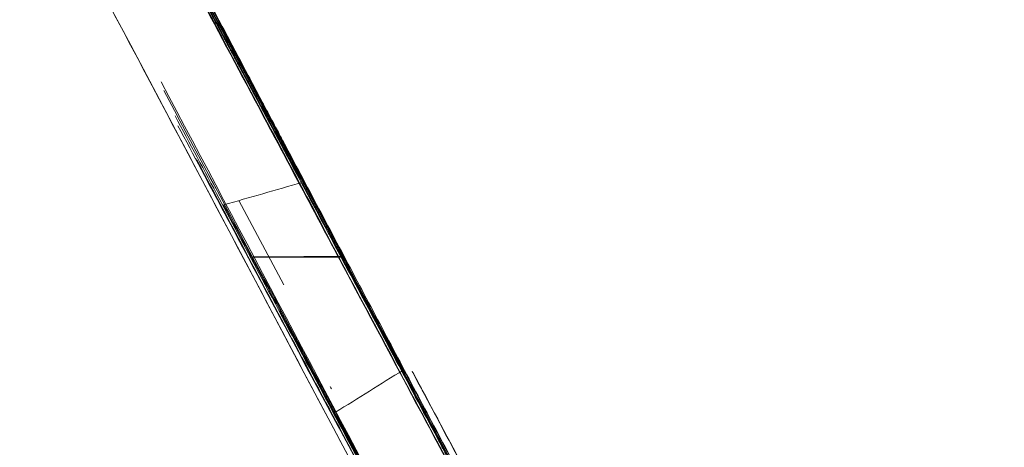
# Model space of a CAD drawing. Header units: millimetres. Extents: x -10 to 594, y 0 to 420.
# Tile 27 of 656: x 166.133 to 166.2117, y 50.2377 to 50.2719. Entities that reach past the tile are written whole.
import ezdxf

# ---------------------------------------------------------------- set-up
doc = ezdxf.new("R2010")
doc.units = ezdxf.units.MM
doc.layers.add('1', color=7, linetype='Continuous', true_color=0xffffff)

msp = doc.modelspace()

# ---------------------------------------------------------------- linework, layer by layer
at = {"layer": '1', "color": 155, "linetype": 'Continuous', "lineweight": 18}
msp.add_line((166.154108, 50.25073), (166.150513, 50.25746), dxfattribs=at)
for points, knots in [([(166.34648, 48.650572), (166.267545, 48.798879), (166.110732, 49.093856), (165.81123, 49.657972), (165.481888, 50.278515), (165.213489, 50.782734), (165.149557, 50.902466), (165.149558, 50.902464)], [0, 0, 0, 0, 0.125, 0.25, 0.5, 0.75, 1, 1, 1, 1]), ([(165.149558, 50.902464), (165.149662, 50.90227), (165.213634, 50.782461), (165.481888, 50.278515), (165.81123, 49.657972), (166.110732, 49.093856), (166.267545, 48.798879), (166.34648, 48.650572)], [0, 0, 0, 0, 0.249695, 0.499797, 0.749898, 0.874949, 1, 1, 1, 1]), ([(166.360392, 48.656626), (166.281991, 48.804127), (166.126242, 49.097496), (165.82879, 49.658515), (165.501739, 50.275595), (165.235264, 50.776905), (165.171804, 50.895922), (165.171805, 50.89592)], [0, 0, 0, 0, 0.125, 0.25, 0.5, 0.75, 1, 1, 1, 1]), ([(165.171804, 50.895921), (165.171805, 50.89592), (165.235264, 50.776905), (165.501739, 50.275595), (165.82879, 49.658515), (166.126242, 49.097496), (166.281991, 48.804127), (166.360392, 48.656626)], [0, 0, 0, 0, 0.25, 0.5, 0.75, 0.875, 1, 1, 1, 1]), ([(165.824479, 50.867991), (165.824479, 50.86799), (165.825332, 50.866386), (165.82918, 50.859146), (165.835596, 50.847074), (165.844553, 50.830221), (165.855973, 50.80873), (165.86983, 50.782648), (165.886095, 50.752029), (165.904742, 50.716918), (165.925711, 50.677424), (165.948966, 50.633614), (165.974473, 50.58555), (166.002161, 50.533361), (166.031886, 50.477318), (166.063544, 50.417612), (166.097077, 50.354356), (166.132435, 50.287642), (166.169525, 50.217645), (166.208275, 50.144502), (166.248654, 50.068275), (166.290581, 49.989119), (166.333877, 49.907373), (166.378394, 49.823321), (166.424058, 49.737109), (166.47083, 49.648816), (166.518605, 49.558644), (166.567294, 49.46677), (166.616851, 49.373287), (166.651833, 49.30732), (166.671674, 49.269914), (166.676106, 49.26156), (166.680539, 49.253202), (166.684975, 49.244841), (166.689413, 49.236476), (166.693852, 49.228108), (166.698294, 49.219736), (166.702738, 49.211361), (166.707183, 49.202982), (166.711631, 49.194599), (166.716081, 49.186213), (166.720533, 49.177823), (166.724988, 49.16943), (166.729444, 49.161033), (166.733903, 49.152632), (166.738364, 49.144227), (166.742826, 49.135819), (166.747292, 49.127406), (166.751759, 49.11899), (166.756229, 49.110571), (166.760701, 49.102147), (166.765175, 49.09372), (166.769651, 49.085288), (166.77413, 49.076853), (166.778611, 49.068414), (166.783094, 49.059971), (166.78758, 49.051524), (166.792068, 49.043073), (166.796558, 49.034618), (166.801051, 49.026158), (166.805546, 49.017695), (166.810043, 49.009228), (166.814543, 49.000757), (166.819045, 48.992282), (166.82355, 48.983802), (166.828057, 48.975319), (166.832567, 48.966831), (166.837079, 48.958339), (166.841593, 48.949843), (166.84611, 48.941343), (166.85063, 48.932838), (166.855152, 48.924329), (166.859676, 48.915816), (166.864203, 48.907299), (166.868733, 48.898777), (166.871754, 48.893095), (166.873265, 48.890253)], [0, 0, 0, 0, 0.031081, 0.062158, 0.093305, 0.1246, 0.155888, 0.187056, 0.218181, 0.249337, 0.280514, 0.31167, 0.342879, 0.374214, 0.405539, 0.436746, 0.467909, 0.4991, 0.530268, 0.561397, 0.592563, 0.623843, 0.655121, 0.686287, 0.717423, 0.748611, 0.779829, 0.811039, 0.842328, 0.873781, 0.876531, 0.879279, 0.882027, 0.884774, 0.887519, 0.890264, 0.893008, 0.895752, 0.898494, 0.901236, 0.903978, 0.906719, 0.909459, 0.912199, 0.914939, 0.917678, 0.920417, 0.923156, 0.925895, 0.928633, 0.931372, 0.934111, 0.936849, 0.939588, 0.942328, 0.945067, 0.947807, 0.950547, 0.953288, 0.956029, 0.95877, 0.961513, 0.964256, 0.966999, 0.969744, 0.972489, 0.975235, 0.977982, 0.98073, 0.98348, 0.98623, 0.988981, 0.991734, 0.994488, 0.997243, 1, 1, 1, 1]), ([(166.873265, 48.890253), (166.803682, 49.021144), (166.665621, 49.281218), (166.402497, 49.777725), (166.114057, 50.322512), (165.879989, 50.763625), (165.824479, 50.867991), (165.824479, 50.86799)], [0, 0, 0, 0, 0.125, 0.25, 0.5, 0.75, 1, 1, 1, 1]), ([(165.010917, 50.862564), (165.010917, 50.862563), (165.076066, 50.741952), (165.349727, 50.233878), (165.685703, 49.608417), (165.991128, 49.039987), (166.150954, 48.742869), (166.231371, 48.593528)], [0, 0, 0, 0, 0.249998, 0.499996, 0.749994, 0.874994, 1, 1, 1, 1]), ([(166.231365, 48.593525), (166.150957, 48.742846), (165.991141, 49.039943), (165.685724, 49.608353), (165.349749, 50.233807), (165.076099, 50.741862), (165.010954, 50.862466), (165.010954, 50.862465)], [0, 0, 0, 0, 0.124994, 0.249995, 0.499996, 0.749998, 1, 1, 1, 1]), ([(164.995845, 50.83621), (164.995846, 50.83621), (165.060648, 50.716479), (165.333018, 50.211877), (165.667596, 49.590419), (165.971761, 49.025611), (166.130906, 48.730415), (166.210969, 48.582059)], [0, 0, 0, 0, 0.25, 0.5, 0.75, 0.875, 1, 1, 1, 1]), ([(166.210968, 48.582059), (166.130906, 48.730415), (165.97176, 49.025611), (165.667596, 49.590419), (165.333018, 50.211877), (165.060648, 50.716479), (164.993918, 50.839772), (164.99596, 50.835998), (164.996189, 50.835575)], [0, 0, 0, 0, 0.123168, 0.246336, 0.492672, 0.739007, 0.985343, 1, 1, 1, 1]), ([(166.397436, 48.662957), (166.324891, 48.799597), (166.180731, 49.071435), (165.90541, 49.591285), (165.603024, 50.162575), (165.357587, 50.625226), (165.299371, 50.734703), (165.299371, 50.734701)], [0, 0, 0, 0, 0.125, 0.25, 0.5, 0.75, 1, 1, 1, 1]), ([(165.299371, 50.734702), (165.299371, 50.734701), (165.357587, 50.625226), (165.603024, 50.162575), (165.90541, 49.591285), (166.180731, 49.071435), (166.324891, 48.799597), (166.397436, 48.662957)], [0, 0, 0, 0, 0.25, 0.5, 0.75, 0.875, 1, 1, 1, 1]), ([(165.290076, 50.636809), (165.290077, 50.636808), (165.346303, 50.531375), (165.583798, 50.08514), (165.876931, 49.533319), (166.137319, 49.043444), (166.269885, 48.794341), (166.333172, 48.675529)], [0, 0, 0, 0, 0.253116, 0.506233, 0.759349, 0.885908, 1, 1, 1, 1]), ([(166.333172, 48.675529), (166.269885, 48.794341), (166.137319, 49.043444), (165.876931, 49.533319), (165.583798, 50.08514), (165.346303, 50.531375), (165.290076, 50.636809), (165.290077, 50.636808)], [0, 0, 0, 0, 0.114092, 0.240651, 0.493767, 0.746884, 1, 1, 1, 1]), ([(166.180934, 48.551392), (166.108944, 48.68419), (165.965745, 48.948576), (165.691956, 49.45458), (165.391147, 50.010784), (165.147573, 50.460417), (165.089944, 50.566614), (165.089945, 50.566612)], [0, 0, 0, 0, 0.125, 0.25, 0.5, 0.75, 1, 1, 1, 1]), ([(165.089944, 50.566613), (165.089945, 50.566612), (165.147573, 50.460417), (165.391147, 50.010784), (165.691956, 49.45458), (165.965745, 48.948576), (166.108944, 48.68419), (166.180934, 48.551392)], [0, 0, 0, 0, 0.25, 0.5, 0.75, 0.875, 1, 1, 1, 1]), ([(166.168974, 50.234031), (166.168495, 50.234936), (166.167537, 50.236743), (166.166097, 50.23946), (166.164657, 50.242177), (166.163215, 50.244895), (166.161773, 50.247615), (166.160331, 50.250337), (166.158887, 50.253059), (166.157443, 50.255784), (166.155998, 50.258507), (166.154899, 50.260581), (166.15412, 50.262048), (166.153628, 50.262977), (166.153036, 50.264093), (166.152347, 50.265393), (166.151559, 50.266879), (166.150673, 50.26855), (166.149689, 50.270406), (166.148606, 50.272449), (166.147216, 50.275069), (166.145635, 50.278051), (166.143974, 50.281183), (166.14256, 50.28385), (166.141392, 50.286051), (166.140693, 50.28737), (166.140385, 50.28795)], [0, 0, 0, 0, 0.050324, 0.100581, 0.150772, 0.200898, 0.250957, 0.300951, 0.350879, 0.400741, 0.450538, 0.500269, 0.513928, 0.531114, 0.551827, 0.576068, 0.603838, 0.635137, 0.669966, 0.708325, 0.750215, 0.817818, 0.8766, 0.926559, 0.967692, 1, 1, 1, 1]), ([(166.147814, 50.273244), (166.147893, 50.273096), (166.148053, 50.272798), (166.14829, 50.272355), (166.148528, 50.271913), (166.148765, 50.271472), (166.149002, 50.27103), (166.149221, 50.270621), (166.149427, 50.270237), (166.149622, 50.269874), (166.149817, 50.269511), (166.150012, 50.269147), (166.150207, 50.268782), (166.150403, 50.268417), (166.150599, 50.268052), (166.150732, 50.267803), (166.150798, 50.26768)], [0, 0, 0, 0, 0.079996, 0.161131, 0.243425, 0.326901, 0.411579, 0.497478, 0.567379, 0.635065, 0.70062, 0.764137, 0.825716, 0.88547, 0.94352, 1, 1, 1, 1]), ([(166.157907, 50.254439), (166.157942, 50.254375), (166.158011, 50.254246), (166.158113, 50.254056), (166.158215, 50.253865), (166.158317, 50.253675), (166.158419, 50.253485), (166.158521, 50.253295), (166.158623, 50.253106), (166.158725, 50.252915), (166.1588, 50.252776), (166.15886, 50.252663), (166.158908, 50.252574), (166.158969, 50.25246), (166.159045, 50.252318), (166.159135, 50.25215), (166.15924, 50.251955), (166.159376, 50.251701), (166.159528, 50.251417), (166.159679, 50.251135), (166.1598, 50.250909), (166.159868, 50.250783), (166.159897, 50.250729)], [0, 0, 0, 0, 0.051727, 0.104296, 0.157727, 0.212037, 0.267244, 0.323365, 0.380413, 0.438405, 0.497355, 0.515026, 0.538626, 0.56825, 0.603945, 0.645737, 0.693643, 0.747673, 0.830837, 0.900583, 0.956948, 1, 1, 1, 1]), ([(166.159897, 50.250729), (166.160083, 50.25038), (166.160457, 50.249682), (166.161016, 50.248639), (166.161575, 50.247595), (166.162134, 50.246552), (166.162693, 50.245508), (166.163207, 50.244548), (166.16368, 50.243665), (166.164113, 50.242856), (166.164546, 50.242048), (166.164979, 50.241239), (166.165412, 50.24043), (166.165846, 50.23962), (166.166279, 50.238811), (166.16657, 50.238268), (166.166714, 50.237997)], [0, 0, 0, 0, 0.082147, 0.164683, 0.247612, 0.330939, 0.414668, 0.498804, 0.563788, 0.628067, 0.69166, 0.754584, 0.81686, 0.878507, 0.939547, 1, 1, 1, 1]), ([(166.163679, 50.243913), (166.16412, 50.24309), (166.165, 50.241447), (166.166324, 50.238976), (166.167648, 50.236506), (166.168532, 50.234855), (166.168974, 50.234031)], [0, 0, 0, 0, 0.251062, 0.501413, 0.751058, 1, 1, 1, 1]), ([(166.166384, 50.238449), (166.166545, 50.238145), (166.166869, 50.237534), (166.167351, 50.236624), (166.167832, 50.235716), (166.168313, 50.234809), (166.168793, 50.233902), (166.169221, 50.233095), (166.169601, 50.232377), (166.169936, 50.231744), (166.170272, 50.231111), (166.170609, 50.230475), (166.170947, 50.229838), (166.171286, 50.229199), (166.171626, 50.228558), (166.171966, 50.227916), (166.172196, 50.227482), (166.172311, 50.227266)], [0, 0, 0, 0, 0.081735, 0.164054, 0.246961, 0.330462, 0.414562, 0.499265, 0.558065, 0.616041, 0.673207, 0.729576, 0.785164, 0.839984, 0.894053, 0.947386, 1, 1, 1, 1])]:
    msp.add_open_spline(points, degree=3, knots=knots, dxfattribs=at)
for points in [[(166.099272, 50.364514), (166.119136, 50.327329), (166.139006, 50.290137), (166.15888, 50.252937)], [(166.158895, 50.252938), (166.139018, 50.290136), (166.119146, 50.327327), (166.099279, 50.364509)], [(166.163652, 50.24391), (166.14377, 50.281121), (166.123893, 50.318324), (166.104021, 50.35552)], [(166.104043, 50.355523), (166.123917, 50.318327), (166.143795, 50.281124), (166.163679, 50.243913)], [(166.15887, 50.252993), (166.150946, 50.267955), (166.143008, 50.282938), (166.135056, 50.297943)], [(166.135083, 50.297845), (166.143036, 50.282853), (166.150973, 50.267883), (166.158895, 50.252938)], [(166.148607, 50.271873), (166.146578, 50.275651), (166.144549, 50.27943), (166.14252, 50.283208)], [(166.152409, 50.264379), (166.150435, 50.268103), (166.148461, 50.271829), (166.146486, 50.275555)], [(166.146589, 50.275251), (166.14833, 50.271973), (166.150071, 50.268695), (166.151811, 50.265418)], [(166.148591, 50.271904), (166.150917, 50.267573), (166.153244, 50.263242), (166.155571, 50.258911)], [(166.155587, 50.258857), (166.15326, 50.263196), (166.150934, 50.267535), (166.148607, 50.271873)], [(166.150798, 50.26768), (166.152075, 50.265292), (166.153352, 50.262904), (166.154629, 50.260515)], [(166.144292, 50.26694), (166.150953, 50.254382), (166.157603, 50.241838), (166.164244, 50.229311)], [(166.144491, 50.266248), (166.14907, 50.257678), (166.153648, 50.249108), (166.158228, 50.240537)], [(166.158229, 50.240537), (166.15365, 50.249108), (166.149071, 50.257678), (166.144492, 50.266248)], [(166.151811, 50.265418), (166.154215, 50.260904), (166.156618, 50.25639), (166.159021, 50.251877)], [(166.15594, 50.257736), (166.154763, 50.25995), (166.153586, 50.262164), (166.152409, 50.264379)], [(166.148932, 50.257619), (166.147756, 50.259818), (166.14658, 50.262017), (166.145404, 50.264216)], [(166.152818, 50.26365), (166.154324, 50.260822), (166.15583, 50.257994), (166.157336, 50.255167)], [(166.153142, 50.249338), (166.15064, 50.254037), (166.148138, 50.258736), (166.145636, 50.263435)], [(166.147027, 50.260853), (166.149569, 50.256087), (166.15211, 50.251321), (166.154652, 50.246555)], [(166.147144, 50.260701), (166.14825, 50.258621), (166.149356, 50.25654), (166.150462, 50.25446)], [(166.154629, 50.260515), (166.155858, 50.258213), (166.157086, 50.25591), (166.158314, 50.253607)], [(166.155571, 50.258911), (166.153476, 50.258308), (166.151381, 50.257704), (166.149286, 50.257101)], [(166.163466, 50.244144), (166.16084, 50.249048), (166.158213, 50.253953), (166.155587, 50.258857)], [(166.15234, 50.251229), (166.151204, 50.253359), (166.150068, 50.255489), (166.148932, 50.257619)], [(166.160467, 50.249239), (166.158958, 50.252071), (166.157449, 50.254903), (166.15594, 50.257736)], [(166.149287, 50.257099), (166.151932, 50.252158), (166.154577, 50.247218), (166.157223, 50.242277)], [(166.150462, 50.25446), (166.151882, 50.251795), (166.153301, 50.249131), (166.15472, 50.246466)], [(166.166974, 50.237421), (166.163952, 50.243093), (166.16093, 50.248766), (166.157907, 50.254439)], [(166.158314, 50.253607), (166.159825, 50.250771), (166.161336, 50.247936), (166.162847, 50.2451)], [(166.151645, 50.252946), (166.154053, 50.252962), (166.156461, 50.252978), (166.15887, 50.252993)], [(166.15888, 50.252937), (166.156469, 50.252939), (166.154057, 50.252942), (166.151645, 50.252944)], [(166.159021, 50.251877), (166.161193, 50.247808), (166.163364, 50.243739), (166.165536, 50.23967)], [(166.156684, 50.243076), (166.155236, 50.245794), (166.153788, 50.248512), (166.15234, 50.251229)], [(166.159925, 50.23663), (166.157664, 50.240866), (166.155403, 50.245102), (166.153142, 50.249338)], [(166.153782, 50.248604), (166.156353, 50.24378), (166.158923, 50.238957), (166.161492, 50.234134)], [(166.154536, 50.247199), (166.154285, 50.247667), (166.154033, 50.248136), (166.153782, 50.248604)], [(166.165142, 50.240481), (166.163584, 50.2434), (166.162025, 50.246319), (166.160467, 50.249239)], [(166.161234, 50.234688), (166.159001, 50.238858), (166.156768, 50.243029), (166.154536, 50.247199)], [(166.15472, 50.246466), (166.156187, 50.243719), (166.157654, 50.240971), (166.159121, 50.238223)], [(166.162847, 50.2451), (166.164026, 50.242883), (166.165205, 50.240666), (166.166384, 50.238449)], [(166.158228, 50.240537), (166.160036, 50.241661), (166.161844, 50.242786), (166.163652, 50.24391)], [(166.170138, 50.231666), (166.167914, 50.235825), (166.16569, 50.239985), (166.163466, 50.244144)], [(166.160006, 50.23683), (166.158899, 50.238912), (166.157791, 50.240994), (166.156684, 50.243076)], [(166.164362, 50.24381), (166.165674, 50.241349), (166.166986, 50.238888), (166.168298, 50.236427)], [(166.164438, 50.243693), (166.164413, 50.243732), (166.164388, 50.243771), (166.164362, 50.24381)], [(166.168375, 50.236308), (166.167063, 50.23877), (166.165751, 50.241231), (166.164438, 50.243693)], [(166.157223, 50.242277), (166.15951, 50.237999), (166.161797, 50.233722), (166.164084, 50.229444)], [(166.157795, 50.242588), (166.157833, 50.242529), (166.157872, 50.242469), (166.15791, 50.242411)], [(166.164244, 50.229311), (166.162239, 50.233053), (166.160234, 50.236795), (166.158229, 50.240537)], [(166.168973, 50.233318), (166.167696, 50.235706), (166.166419, 50.238093), (166.165142, 50.240481)], [(166.165536, 50.23967), (166.167758, 50.235514), (166.16998, 50.231358), (166.172202, 50.227202)], [(166.159121, 50.238223), (166.160323, 50.235976), (166.161524, 50.233729), (166.162726, 50.231482)], [(166.166714, 50.237997), (166.167992, 50.235608), (166.16927, 50.23322), (166.170548, 50.230831)]]:
    msp.add_open_spline(points, degree=3, dxfattribs=at)

doc.saveas('drawing.dxf')
